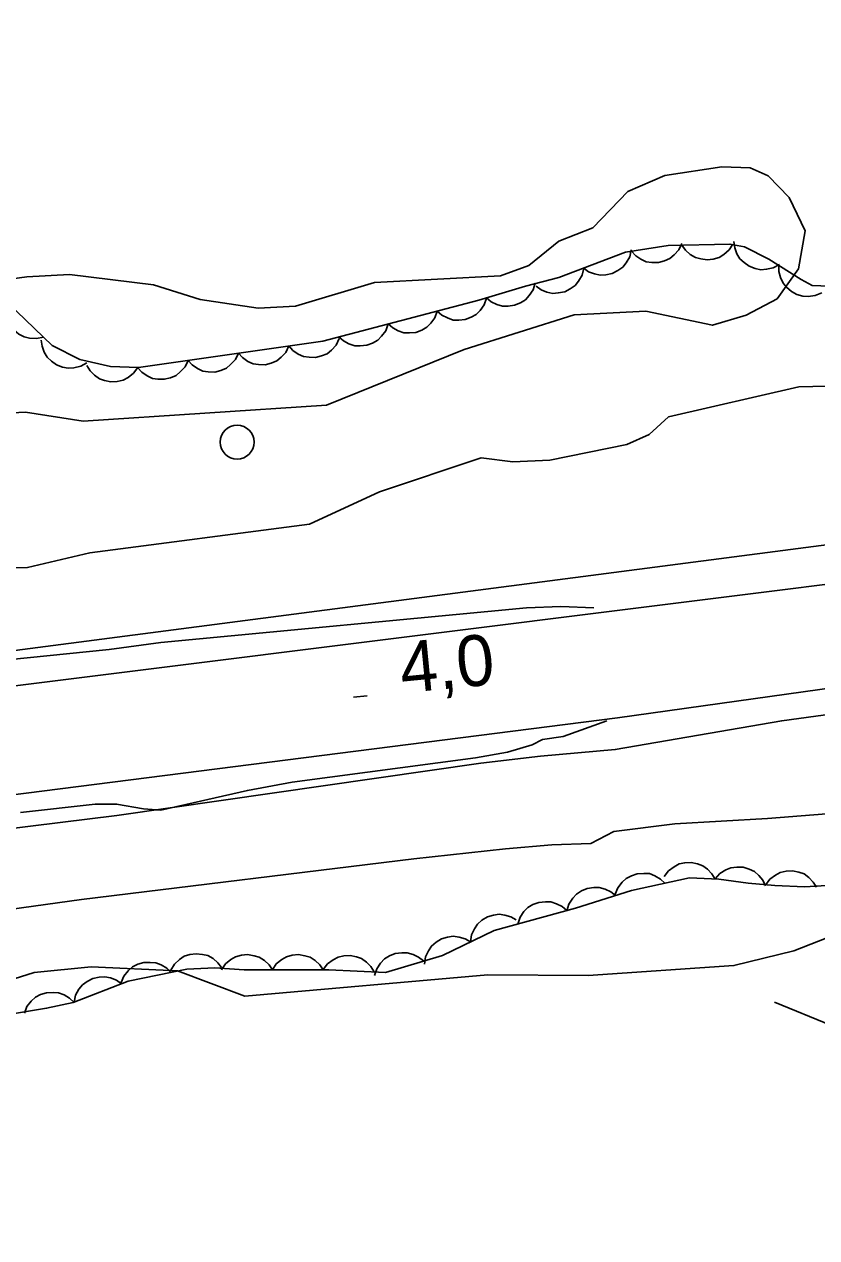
# Model space of a CAD drawing. Extents: x 336540 to 340074, y 5572036 to 5573747.
# Drawn here: x 337318 to 337364.7, y 5572540.9 to 5572612.4 of the extents above; entities that cross this region are included whole.
import ezdxf

# ---------------------------------------------------------------- set-up
doc = ezdxf.new("R2010")
doc.units = 0
for name, color, linetype in [('Niveau 1', 7, 'Continuous'), ('Niveau 2', 7, 'Continuous'), ('Niveau 21', 7, 'Continuous'), ('Niveau 22', 7, 'Continuous'), ('Niveau 3', 7, 'Continuous'), ('Niveau 36', 7, 'Continuous'), ('Niveau 44', 7, 'Continuous')]:
    doc.layers.add(name, color=color, linetype=linetype)

msp = doc.modelspace()

# ---------------------------------------------------------------- linework, layer by layer
at = {"layer": 'Niveau 1'}
for points in [[(337308.23, 5572596.17), (337318.13, 5572597.52), (337320.65, 5572597.66), (337325.59, 5572597.06), (337328.35, 5572596.18), (337331.76, 5572595.67), (337333.96, 5572595.79), (337338.62, 5572597.2), (337346.04, 5572597.58), (337347.71, 5572598.2), (337349.48, 5572599.63), (337351.49, 5572600.42), (337353.56, 5572602.55), (337355.73, 5572603.51), (337359.09, 5572604.02), (337360.77, 5572603.95), (337361.82, 5572603.48), (337363.07, 5572602.2), (337364.01, 5572600.23)], [(337364.01, 5572600.23), (337363.62, 5572597.99), (337362.35, 5572596.23), (337360.53, 5572595.27), (337358.54, 5572594.67), (337354.61, 5572595.5), (337350.39, 5572595.28), (337343.9, 5572593.24), (337335.79, 5572589.95), (337321.44, 5572589.02), (337318.04, 5572589.54), (337312.96, 5572589.28), (337309.65, 5572588.11), (337306.62, 5572587.77), (337300.78, 5572585.94), (337298.76, 5572585.84), (337297.05, 5572586.43), (337285.67, 5572585.6)]]:
    msp.add_lwpolyline(points, dxfattribs=at)
at = {"layer": 'Niveau 2'}
for points in [[(337463.26, 5572611.6), (337456.44, 5572612.42), (337442.21, 5572609.67), (337438.05, 5572608.26), (337427.94, 5572607.75), (337425.92, 5572606.97), (337421.67, 5572604.38), (337419.34, 5572603.56), (337416.81, 5572603.27), (337414.66, 5572602.49), (337412.2, 5572600.83), (337410.55, 5572600.25), (337396.21, 5572599.17), (337394.33, 5572599.73), (337391.95, 5572599.61), (337388.61, 5572599.12), (337383.48, 5572596.81), (337376.74, 5572592.9), (337369.39, 5572591.18), (337363.64, 5572591.04), (337355.95, 5572589.27), (337354.81, 5572588.22)], [(337354.81, 5572588.22), (337353.49, 5572587.64), (337348.96, 5572586.72), (337346.78, 5572586.62), (337344.91, 5572586.86), (337338.92, 5572584.84), (337334.78, 5572582.94), (337321.84, 5572581.25), (337318.17, 5572580.39), (337313.08, 5572580.3), (337303.17, 5572579.11), (337300.78, 5572579.33), (337299.47, 5572578.76), (337297.61, 5572578.67), (337294.46, 5572577.48), (337289.92, 5572576.74), (337280.33, 5572575.72), (337277.82, 5572575.09), (337270.39, 5572574.89), (337267.72, 5572574.23)], [(337265.42, 5572569.36), (337274.51, 5572570.33), (337279.76, 5572570.45), (337285.8, 5572571.61), (337291.93, 5572571.92), (337292.82, 5572571.9), (337297.21, 5572572.58), (337312.32, 5572574.47), (337322.97, 5572575.54), (337326.02, 5572575.97), (337347.57, 5572578), (337349.6, 5572578.08), (337351.54, 5572578.01)], [(337352.31, 5572571.35), (337349.74, 5572570.41), (337348.53, 5572570.25), (337347.91, 5572569.92), (337346.46, 5572569.49), (337344.57, 5572569.17), (337333.76, 5572567.72), (337331.13, 5572567.24), (337326.02, 5572566.08), (337325, 5572566.16), (337323.42, 5572566.43), (337322.16, 5572566.42), (337317.75, 5572565.93)], [(337262.5, 5572541.07), (337271.61, 5572541.53), (337275.3, 5572541.9), (337279.33, 5572542.61), (337283.67, 5572543.86), (337286.65, 5572545.02), (337291.75, 5572547.84), (337296.9, 5572549.63), (337299.7, 5572551.3), (337302.5, 5572552.63), (337303.18, 5572552.48), (337306.03, 5572553.49), (337310.23, 5572553.87), (337318.55, 5572556.51), (337321.91, 5572556.84), (337327, 5572556.59), (337330.97, 5572555.1), (337345.29, 5572556.36), (337351.21, 5572556.32), (337359.8, 5572556.91), (337363.34, 5572557.77), (337367.8, 5572559.53)]]:
    msp.add_lwpolyline(points, dxfattribs=at)
at = {"layer": 'Niveau 21'}
for points in [[(337067.1, 5572566.52), (337092.27, 5572564.2), (337096.55, 5572563.84), (337101.41, 5572563.55), (337117.29, 5572563.1), (337129.99, 5572562.58), (337136.6, 5572562.4), (337153.26, 5572562.66), (337170.49, 5572562.67), (337177.39, 5572562.83), (337181.83, 5572563.02), (337202.37, 5572564.24), (337213.14, 5572564.75), (337219.59, 5572565.17), (337255.85, 5572568.43), (337280.4, 5572570.85), (337289.47, 5572571.86), (337370.68, 5572582.43), (337393.64, 5572585.48), (337410.56, 5572587.83), (337420.85, 5572589.04), (337469.47, 5572594.26)], [(337352.94, 5572571.52), (337383.95, 5572575.87), (337413.72, 5572579.71), (337461.55, 5572584.84), (337526.62, 5572590.2), (337543.66, 5572591.12), (337577.94, 5572592.61), (337610.08, 5572593.14), (337670.84, 5572592.4), (337698.78, 5572591.75), (337718.4, 5572591.92), (337765.14, 5572590.89)], [(337475.89, 5572592.36), (337426.83, 5572587.03), (337409.93, 5572585.09), (337387.78, 5572582.21), (337292.3, 5572570.26), (337250.14, 5572565.61), (337233.14, 5572564.02), (337216.87, 5572562.87), (337197.38, 5572561.67), (337181.62, 5572560.93), (337173.83, 5572560.67), (337157.89, 5572560.36), (337143.02, 5572560.27), (337136.29, 5572560.31), (337124.2, 5572560.58), (337111.04, 5572561.06), (337095.79, 5572561.86), (337085.79, 5572562.64)], [(337073.99, 5572555.28), (337110.67, 5572552.6), (337151.23, 5572552.78), (337188.2, 5572553.24), (337232.65, 5572555.84), (337279.67, 5572560.35), (337323.44, 5572565.76), (337344.89, 5572568.84), (337348.4, 5572569.26), (337352.81, 5572569.65), (337362.62, 5572571.35), (337367.63, 5572572.04), (337373.89, 5572572.71), (337392.31, 5572574.42), (337443.52, 5572580.72), (337457.51, 5572582.4)], [(337352.94, 5572571.52), (337305.72, 5572565.51), (337279.5, 5572562.41), (337244.11, 5572558.62), (337235.32, 5572557.79), (337223.99, 5572556.9), (337216.56, 5572556.58), (337194.91, 5572555.24), (337184.99, 5572554.79), (337169.91, 5572554.32), (337150.52, 5572554.01), (337133.92, 5572554.03), (337117.83, 5572554.35), (337100.64, 5572555), (337088.68, 5572555.77)]]:
    msp.add_lwpolyline(points, dxfattribs=at)
at = {"layer": 'Niveau 22'}
for points in [[(337268.23, 5572555.04), (337273.63, 5572555.54), (337279.54, 5572555.92), (337287.54, 5572556.73), (337299.34, 5572558), (337301.99, 5572558.33), (337306.9, 5572559.14), (337315.67, 5572560.02), (337321.34, 5572560.81), (337340.93, 5572563.2), (337346.34, 5572563.8), (337349.07, 5572564.03), (337351.38, 5572564.11), (337352.72, 5572564.81), (337356.32, 5572565.27), (337361.79, 5572565.59), (337373.45, 5572566.5)], [(337362.19, 5572554.75), (337368.91, 5572551.99), (337373.89, 5572550.34), (337375.78, 5572549.42), (337381.43, 5572548.14), (337383.14, 5572547.53), (337390.48, 5572546.14), (337396.26, 5572545.39), (337398.15, 5572544.94), (337404.1, 5572544.02), (337405.82, 5572543.59), (337411.78, 5572542.66), (337413.12, 5572542.56), (337420.64, 5572541.36), (337426.42, 5572540.59), (337427.97, 5572540.15), (337433.92, 5572539.23), (337441.29, 5572537.15), (337443.17, 5572536.73), (337448.13, 5572535.26), (337464.5, 5572532.08)]]:
    msp.add_lwpolyline(points, dxfattribs=at)
at = {"layer": 'Niveau 3'}
msp.add_line((337337.38, 5572572.73), (337338.18, 5572572.81), dxfattribs=at)
at = {"layer": 'Niveau 36'}
msp.add_circle((337330.519, 5572587.781), 1, dxfattribs=at)
at = {"layer": 'Niveau 44'}
for points in [[(337366.48, 5572596.93), (337364.42, 5572597.02), (337363.76, 5572597.36), (337361.87, 5572598.57), (337360.42, 5572599.29), (337359.57, 5572599.46), (337355.92, 5572599.37), (337353.41, 5572598.98), (337349.48, 5572597.48), (337347.52, 5572596.98), (337344.77, 5572596.15), (337335.57, 5572593.74), (337324.71, 5572592.17), (337323.06, 5572592.24), (337321.24, 5572592.66), (337319.61, 5572593.47), (337314.88, 5572598.02)], [(337353.75, 5572599.11), (337353.66, 5572598.7), (337353.45, 5572598.35), (337353.25, 5572598.09), (337352.96, 5572597.89), (337352.63, 5572597.72), (337352.26, 5572597.65), (337351.93, 5572597.62), (337351.59, 5572597.7), (337351.24, 5572597.83), (337350.95, 5572598.04)], [(337356.74, 5572599.5), (337356.56, 5572599.12), (337356.28, 5572598.82), (337356.03, 5572598.6), (337355.71, 5572598.46), (337355.35, 5572598.37), (337354.97, 5572598.38), (337354.64, 5572598.42), (337354.32, 5572598.57), (337354.02, 5572598.77), (337353.77, 5572599.04)], [(337359.74, 5572599.46), (337359.52, 5572599.11), (337359.21, 5572598.85), (337358.93, 5572598.67), (337358.59, 5572598.57), (337358.23, 5572598.53), (337357.85, 5572598.59), (337357.53, 5572598.67), (337357.23, 5572598.85), (337356.95, 5572599.1), (337356.74, 5572599.39)], [(337362.49, 5572598.26), (337362.12, 5572598.06), (337361.73, 5572597.97), (337361.4, 5572597.94), (337361.05, 5572598.01), (337360.71, 5572598.15), (337360.4, 5572598.37), (337360.16, 5572598.59), (337359.98, 5572598.89), (337359.85, 5572599.24), (337359.8, 5572599.6)], [(337350.95, 5572598.04), (337350.85, 5572597.63), (337350.65, 5572597.28), (337350.45, 5572597.02), (337350.16, 5572596.82), (337349.83, 5572596.65), (337349.45, 5572596.58), (337349.13, 5572596.55), (337348.78, 5572596.63), (337348.44, 5572596.76), (337348.15, 5572596.97)], [(337364.98, 5572596.58), (337364.59, 5572596.42), (337364.19, 5572596.37), (337363.86, 5572596.38), (337363.52, 5572596.49), (337363.2, 5572596.66), (337362.91, 5572596.91), (337362.7, 5572597.16), (337362.55, 5572597.48), (337362.46, 5572597.84), (337362.45, 5572598.2)], [(337348.09, 5572597.15), (337347.97, 5572596.75), (337347.74, 5572596.42), (337347.52, 5572596.17), (337347.22, 5572595.99), (337346.87, 5572595.85), (337346.49, 5572595.8), (337346.17, 5572595.79), (337345.83, 5572595.9), (337345.5, 5572596.06), (337345.22, 5572596.28)], [(337345.22, 5572596.27), (337345.08, 5572595.87), (337344.84, 5572595.55), (337344.61, 5572595.31), (337344.31, 5572595.14), (337343.96, 5572595.01), (337343.58, 5572594.98), (337343.25, 5572594.98), (337342.92, 5572595.1), (337342.59, 5572595.27), (337342.32, 5572595.51)], [(337319.1, 5572593.96), (337318.69, 5572593.88), (337318.28, 5572593.91), (337317.96, 5572593.98), (337317.65, 5572594.15), (337317.37, 5572594.38), (337317.14, 5572594.69), (337316.97, 5572594.97), (337316.9, 5572595.32), (337316.88, 5572595.69), (337316.94, 5572596.04)], [(337342.32, 5572595.51), (337342.18, 5572595.11), (337341.94, 5572594.79), (337341.71, 5572594.55), (337341.41, 5572594.38), (337341.06, 5572594.25), (337340.68, 5572594.22), (337340.35, 5572594.22), (337340.02, 5572594.34), (337339.69, 5572594.51), (337339.42, 5572594.75)], [(337339.42, 5572594.75), (337339.28, 5572594.35), (337339.04, 5572594.03), (337338.81, 5572593.79), (337338.5, 5572593.62), (337338.16, 5572593.49), (337337.77, 5572593.46), (337337.45, 5572593.46), (337337.11, 5572593.58), (337336.79, 5572593.75), (337336.52, 5572593.99)], [(337321.66, 5572592.45), (337321.3, 5572592.25), (337320.9, 5572592.16), (337320.57, 5572592.13), (337320.23, 5572592.2), (337319.88, 5572592.33), (337319.57, 5572592.56), (337319.33, 5572592.78), (337319.15, 5572593.08), (337319.02, 5572593.43), (337318.97, 5572593.79)], [(337333.57, 5572593.45), (337333.39, 5572593.07), (337333.11, 5572592.78), (337332.86, 5572592.57), (337332.53, 5572592.43), (337332.17, 5572592.34), (337331.79, 5572592.35), (337331.47, 5572592.39), (337331.15, 5572592.54), (337330.84, 5572592.76), (337330.6, 5572593.02)], [(337336.54, 5572593.88), (337336.36, 5572593.5), (337336.08, 5572593.21), (337335.82, 5572592.99), (337335.5, 5572592.86), (337335.14, 5572592.77), (337334.76, 5572592.78), (337334.43, 5572592.82), (337334.12, 5572592.97), (337333.81, 5572593.18), (337333.57, 5572593.45)], [(337330.6, 5572593.02), (337330.42, 5572592.65), (337330.14, 5572592.35), (337329.89, 5572592.14), (337329.56, 5572592), (337329.2, 5572591.91), (337328.82, 5572591.92), (337328.5, 5572591.97), (337328.18, 5572592.12), (337327.87, 5572592.33), (337327.63, 5572592.59)], [(337324.66, 5572592.17), (337324.41, 5572591.84), (337324.09, 5572591.59), (337323.8, 5572591.43), (337323.45, 5572591.36), (337323.08, 5572591.34), (337322.71, 5572591.42), (337322.4, 5572591.52), (337322.11, 5572591.73), (337321.85, 5572591.99), (337321.66, 5572592.3)], [(337327.63, 5572592.59), (337327.45, 5572592.22), (337327.17, 5572591.92), (337326.92, 5572591.71), (337326.59, 5572591.57), (337326.23, 5572591.49), (337325.85, 5572591.49), (337325.53, 5572591.54), (337325.21, 5572591.69), (337324.9, 5572591.9), (337324.66, 5572592.16)], [(337355.7, 5572562.17), (337355.95, 5572562.5), (337356.28, 5572562.74), (337356.57, 5572562.9), (337356.91, 5572562.97), (337357.28, 5572562.98), (337357.66, 5572562.9), (337357.97, 5572562.79), (337358.25, 5572562.59), (337358.51, 5572562.32), (337358.7, 5572562.01)], [(337358.7, 5572562.03), (337358.98, 5572562.34), (337359.32, 5572562.55), (337359.63, 5572562.68), (337359.98, 5572562.72), (337360.35, 5572562.71), (337360.71, 5572562.59), (337361.01, 5572562.46), (337361.27, 5572562.23), (337361.51, 5572561.94), (337361.67, 5572561.62)], [(337315.97, 5572553.85), (337319.29, 5572554.39), (337320.86, 5572554.73), (337324.1, 5572555.99), (337327.55, 5572556.69), (337329.2, 5572556.77), (337330.94, 5572556.66), (337335.92, 5572556.66), (337339.26, 5572556.51), (337342.62, 5572557.51), (337345.68, 5572558.98), (337350.47, 5572560.3), (337353.77, 5572561.33), (337357.19, 5572562.09), (337358.91, 5572562), (337360.64, 5572561.76), (337362.21, 5572561.64), (337363.96, 5572561.56), (337365.62, 5572561.66)], [(337352.8, 5572561.12), (337352.96, 5572561.5), (337353.21, 5572561.82), (337353.45, 5572562.05), (337353.76, 5572562.21), (337354.11, 5572562.32), (337354.5, 5572562.34), (337354.82, 5572562.33), (337355.15, 5572562.2), (337355.47, 5572562.01), (337355.73, 5572561.77)], [(337361.67, 5572561.66), (337361.92, 5572562), (337362.25, 5572562.24), (337362.54, 5572562.4), (337362.88, 5572562.47), (337363.25, 5572562.49), (337363.63, 5572562.41), (337363.94, 5572562.31), (337364.22, 5572562.1), (337364.48, 5572561.83), (337364.67, 5572561.53)], [(337349.96, 5572560.14), (337350.08, 5572560.54), (337350.31, 5572560.88), (337350.53, 5572561.13), (337350.82, 5572561.32), (337351.16, 5572561.46), (337351.54, 5572561.51), (337351.87, 5572561.52), (337352.21, 5572561.42), (337352.54, 5572561.26), (337352.83, 5572561.04)], [(337347.06, 5572559.36), (337347.2, 5572559.76), (337347.43, 5572560.09), (337347.66, 5572560.33), (337347.96, 5572560.51), (337348.31, 5572560.63), (337348.69, 5572560.67), (337349.02, 5572560.67), (337349.35, 5572560.56), (337349.68, 5572560.39), (337349.96, 5572560.16)], [(337344.27, 5572558.3), (337344.33, 5572558.72), (337344.51, 5572559.08), (337344.69, 5572559.36), (337344.95, 5572559.59), (337345.27, 5572559.78), (337345.64, 5572559.88), (337345.96, 5572559.94), (337346.31, 5572559.89), (337346.66, 5572559.78), (337346.97, 5572559.6)], [(337341.57, 5572557), (337341.63, 5572557.42), (337341.8, 5572557.78), (337341.98, 5572558.06), (337342.25, 5572558.29), (337342.57, 5572558.48), (337342.93, 5572558.58), (337343.26, 5572558.64), (337343.6, 5572558.59), (337343.96, 5572558.48), (337344.27, 5572558.3)], [(337326.61, 5572556.64), (337326.82, 5572557), (337327.13, 5572557.27), (337327.4, 5572557.46), (337327.74, 5572557.56), (337328.1, 5572557.61), (337328.48, 5572557.57), (337328.8, 5572557.5), (337329.1, 5572557.32), (337329.39, 5572557.08), (337329.6, 5572556.79)], [(337329.6, 5572556.66), (337329.83, 5572557.01), (337330.15, 5572557.26), (337330.43, 5572557.43), (337330.77, 5572557.52), (337331.14, 5572557.56), (337331.52, 5572557.49), (337331.83, 5572557.4), (337332.13, 5572557.21), (337332.4, 5572556.96), (337332.6, 5572556.66)], [(337332.6, 5572556.66), (337332.83, 5572557.01), (337333.15, 5572557.26), (337333.43, 5572557.43), (337333.77, 5572557.52), (337334.14, 5572557.56), (337334.52, 5572557.49), (337334.83, 5572557.4), (337335.13, 5572557.21), (337335.4, 5572556.96), (337335.6, 5572556.66)], [(337338.62, 5572556.32), (337338.75, 5572556.72), (337338.98, 5572557.05), (337339.2, 5572557.3), (337339.5, 5572557.48), (337339.84, 5572557.62), (337340.23, 5572557.67), (337340.55, 5572557.67), (337340.89, 5572557.57), (337341.22, 5572557.4), (337341.5, 5572557.18)], [(337323.68, 5572555.91), (337323.84, 5572556.29), (337324.1, 5572556.6), (337324.35, 5572556.83), (337324.66, 5572556.99), (337325.02, 5572557.09), (337325.4, 5572557.1), (337325.72, 5572557.08), (337326.05, 5572556.95), (337326.37, 5572556.75), (337326.62, 5572556.5)], [(337335.6, 5572556.67), (337335.85, 5572557.01), (337336.18, 5572557.25), (337336.47, 5572557.41), (337336.81, 5572557.48), (337337.18, 5572557.5), (337337.55, 5572557.42), (337337.86, 5572557.32), (337338.15, 5572557.11), (337338.41, 5572556.85), (337338.6, 5572556.54)], [(337320.91, 5572554.75), (337321, 5572555.16), (337321.2, 5572555.51), (337321.4, 5572555.77), (337321.69, 5572555.98), (337322.02, 5572556.14), (337322.39, 5572556.22), (337322.72, 5572556.25), (337323.06, 5572556.18), (337323.41, 5572556.04), (337323.7, 5572555.84)], [(337317.98, 5572554.11), (337318.13, 5572554.49), (337318.39, 5572554.81), (337318.63, 5572555.04), (337318.94, 5572555.2), (337319.29, 5572555.31), (337319.68, 5572555.33), (337320, 5572555.31), (337320.33, 5572555.18), (337320.65, 5572554.99), (337320.91, 5572554.74)]]:
    msp.add_lwpolyline(points, dxfattribs=at)

# ---------------------------------------------------------------- texts
at = {"layer": 'Niveau 3'}
msp.add_text('4,0    ', height=3, rotation=5.5424, dxfattribs=at).set_placement((337340.25, 5572572.97))

doc.saveas('drawing.dxf')
